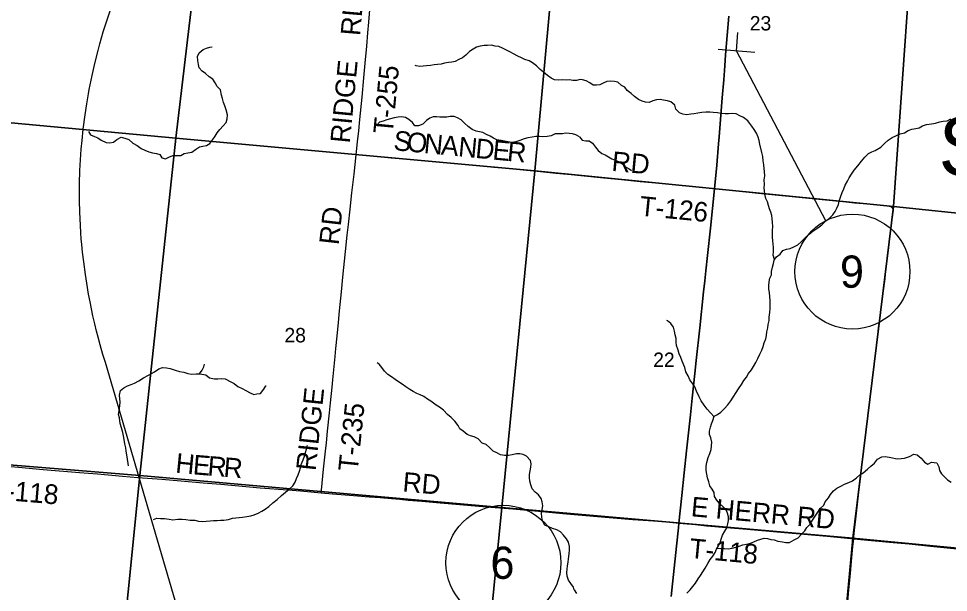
# Model space of a CAD drawing. Extents: x 0 to 1101, y 0 to 440.
# Drawn here: x 194.8 to 275.7, y 117.4 to 167.3 of the extents above; entities that cross this region are included whole.
import ezdxf

# ---------------------------------------------------------------- set-up
doc = ezdxf.new("R2010")
doc.units = 0
for name, color, linetype in [('Default', 7, 'Continuous'), ('GM_X_Minor_River', 7, 'Continuous'), ('GM_X_Rail_Line', 7, 'Continuous'), ('GM_X_Section', 7, 'Continuous'), ('GM_X_Section_Text', 7, 'Continuous'), ('GM_X_Township_Road', 7, 'Continuous'), ('GM_X_Township_Road_Text', 7, 'Continuous'), ('GM_X_Township_Text', 7, 'Continuous'), ('GM_X_US_Route', 7, 'Continuous'), ('SH_Masking', 7, 'Continuous'), ('SH_Text', 7, 'Continuous'), ('SN_P_Signs', 7, 'Continuous')]:
    doc.layers.add(name, color=color, linetype=linetype)

msp = doc.modelspace()

# ---------------------------------------------------------------- linework, layer by layer
at = {"layer": 'Default'}
msp.add_lwpolyline([(256.622, 167.525), (256.345, 164.175), (256.275, 163.208), (256.182, 162), (256.051, 160.44), (255.775, 157.04), (255.732, 156.426), (255.569, 154.583), (255.371, 152.509), (255.021, 149.099), (254.771, 146.726), (254.626, 145.392), (254.535, 144.521), (254.433, 143.575), (254.096, 140.444), (253.79, 137.608), (253.671, 136.477), (253.437, 134.31), (253.279, 132.864), (252.946, 129.732), (252.743, 127.841), (252.531, 125.853), (252.278, 123.47), (252.233, 123.041), (252.063, 121.444), (251.599, 117.072)], dxfattribs=at)
at = {"layer": 'GM_X_Minor_River'}
for points in [[(243.698, 162.027), (243.358, 161.941), (243.064, 161.945), (242.77, 161.987), (242.462, 161.974), (242.166, 161.983), (241.835, 161.958), (241.46, 161.981), (241.158, 162.149), (240.845, 162.362), (240.513, 162.655), (240.224, 162.891), (239.881, 163.219), (239.546, 163.455), (239.244, 163.646), (238.884, 163.77), (238.592, 163.915), (238.277, 164.037), (237.896, 164.242), (237.583, 164.421), (237.28, 164.577), (236.943, 164.746), (236.618, 164.892), (236.3, 164.924), (235.984, 165.013), (235.641, 164.966), (235.345, 164.987), (234.991, 164.929), (234.68, 164.825), (234.379, 164.664), (234.077, 164.446), (233.738, 164.15), (233.446, 163.897), (233.134, 163.748), (232.81, 163.576), (232.524, 163.528), (232.227, 163.503), (231.895, 163.444), (231.608, 163.362), (231.288, 163.315), (230.98, 163.29), (230.682, 163.242), (230.328, 163.196), (230.032, 163.194), (229.735, 163.157), (229.429, 163.223), (229.35, 163.237)], [(200.921, 157.489), (201.095, 157.2), (201.444, 157.076), (201.747, 156.942), (202.038, 156.752), (202.453, 156.558), (202.771, 156.526), (203.091, 156.585), (203.394, 156.803), (203.775, 156.996), (204.092, 156.907), (204.441, 156.795), (204.773, 156.478), (205.143, 156.286), (205.511, 156.025), (205.825, 155.868), (206.174, 155.733), (206.49, 155.645), (206.83, 155.578), (207.135, 155.501), (207.308, 155.2), (207.636, 155.123), (207.925, 155.262), (208.259, 155.422), (208.612, 155.412), (208.942, 155.413), (209.255, 155.597), (209.553, 155.656), (209.908, 155.714), (210.245, 155.942), (210.581, 156.159), (210.879, 156.23), (211.188, 156.289), (211.489, 156.45), (211.727, 156.795), (211.952, 157.083), (212.121, 157.396), (212.334, 157.684), (212.628, 157.993), (212.91, 158.28), (213, 158.606), (213.01, 158.958), (212.909, 159.392), (212.782, 159.725), (212.677, 160.011), (212.574, 160.355), (212.503, 160.652), (212.392, 161.12), (212.127, 161.423), (211.943, 161.724), (211.736, 162.047), (211.424, 162.25), (211.102, 162.554), (210.801, 162.745), (210.559, 163.047), (210.5, 163.332), (210.441, 163.663), (210.417, 164.015), (210.564, 164.34), (210.903, 164.636), (211.19, 164.73), (211.478, 164.824), (211.672, 164.852)], [(260.603, 146.382), (260.493, 146.744), (260.519, 147.05), (260.511, 147.414), (260.491, 147.721), (260.459, 148.005), (260.428, 148.313), (260.431, 148.608), (260.422, 148.904), (260.448, 149.244), (260.417, 149.586), (260.397, 149.904), (260.366, 150.2), (260.266, 150.496), (260.166, 150.781), (260.077, 151.077), (259.977, 151.385), (259.854, 151.67), (259.766, 152.057), (259.692, 152.592), (259.729, 152.898), (259.698, 153.296), (259.759, 153.658), (259.728, 154.011), (259.696, 154.295), (259.665, 154.602), (259.611, 154.943), (259.569, 155.341), (259.492, 155.671), (259.328, 156.411), (259.262, 156.718), (259.162, 157.014), (259.017, 157.367), (258.837, 157.664), (258.634, 157.972), (258.262, 158.441), (257.911, 158.717), (257.569, 158.857), (257.251, 159.03), (256.943, 159.078), (256.6, 159.047), (256.303, 159.027), (255.949, 159.065), (255.641, 159.113), (255.265, 159.162), (254.98, 159.187), (254.625, 159.168), (254.282, 159.148), (253.928, 159.095), (253.607, 159.041), (253.31, 159.01), (252.944, 158.956), (252.625, 159.016), (252.318, 159.133), (252.024, 159.453), (251.924, 159.795), (251.584, 160.082), (251.277, 160.164), (250.946, 160.212), (250.661, 160.283), (250.318, 160.252), (250.009, 160.153), (249.688, 160.02), (249.379, 160.045), (249.095, 160.127), (248.776, 160.278), (248.425, 160.531), (248.13, 160.806), (247.79, 161.059), (247.587, 161.345), (247.292, 161.495), (246.974, 161.782), (246.69, 161.853), (246.347, 161.867), (246.016, 161.859), (245.706, 161.703), (245.407, 161.547), (245.122, 161.515), (244.836, 161.529), (244.541, 161.725), (244.212, 161.91), (243.893, 161.992), (243.693, 162.029)], [(243.635, 157.04), (243.321, 157.208), (243.027, 157.285), (242.721, 157.317), (242.426, 157.348), (242.14, 157.3), (241.798, 157.299), (241.513, 157.285), (241.166, 157.114), (240.835, 157.067), (240.447, 157.033), (240.151, 157.053), (239.822, 157.063), (239.513, 157.015), (239.135, 156.947), (238.813, 156.855), (238.434, 156.73), (238.089, 156.604), (237.757, 156.546), (237.406, 156.601), (237.1, 156.656), (236.806, 156.721), (236.454, 156.777), (236.162, 156.91), (235.849, 157.09), (235.558, 157.246), (235.232, 157.403), (234.938, 157.468), (234.644, 157.522), (234.307, 157.669), (233.962, 157.94), (233.64, 158.233), (233.352, 158.502), (233.017, 158.694), (232.724, 158.793), (232.383, 158.814), (232.096, 158.744), (231.766, 158.742), (231.481, 158.739), (231.186, 158.77), (230.902, 158.779), (230.602, 158.652), (230.311, 158.456), (229.995, 158.148), (229.626, 157.989), (229.307, 157.987), (229.111, 158.288), (228.777, 158.558), (228.486, 158.726), (228.158, 158.77), (227.85, 158.756), (227.518, 158.686), (227.185, 158.606), (226.886, 158.501), (226.553, 158.398), (226.231, 158.305), (226.114, 158.206)], [(255.135, 130.502), (255.047, 130.879), (254.935, 131.165), (254.949, 131.45), (255.032, 131.791), (255.126, 132.098), (255.22, 132.394), (255.361, 132.746), (255.648, 132.914), (255.935, 133.094), (256.246, 133.41), (256.524, 133.738), (256.801, 134.088), (257.462, 135.142), (257.728, 135.515), (257.914, 135.844), (258.168, 136.16), (258.342, 136.455), (258.596, 136.783), (258.782, 137.088), (258.979, 137.417), (259.142, 137.78), (259.305, 138.154), (259.48, 138.482), (259.608, 138.8), (259.691, 139.129), (259.832, 139.481), (259.892, 139.776), (259.94, 140.095), (260.023, 140.424), (260.049, 140.719), (260.12, 141.06), (260.135, 141.356), (260.184, 141.765), (260.222, 142.106), (260.214, 142.527), (260.217, 142.811), (260.185, 143.142), (260.155, 143.506), (260.112, 143.802), (260.115, 144.12), (260.14, 144.427), (260.201, 144.757), (260.329, 145.051), (260.343, 145.335), (260.415, 145.71), (260.521, 146.038), (260.558, 146.322), (260.778, 146.616), (261.088, 146.84), (261.331, 147.145), (261.64, 147.278), (261.972, 147.343), (262.27, 147.465), (262.638, 147.644), (262.949, 147.925), (263.248, 148.229), (263.617, 148.589), (263.963, 148.859), (264.365, 149.128), (264.71, 149.386), (265.067, 149.723), (265.389, 149.959), (265.666, 150.251), (265.863, 150.545), (266.014, 150.85), (266.154, 151.144), (266.226, 151.439), (266.378, 151.869), (266.473, 152.198), (266.635, 152.503), (266.741, 152.832), (266.939, 153.193), (267.09, 153.476), (267.299, 153.803), (267.519, 154.153), (267.831, 154.514), (268.177, 154.931), (268.466, 155.257), (268.778, 155.584), (269.064, 155.729), (269.363, 155.862), (269.856, 156.141), (270.191, 156.49), (270.479, 156.76), (270.835, 156.973), (271.145, 157.117), (271.535, 157.284), (271.901, 157.394), (272.223, 157.596), (272.532, 157.695), (272.887, 157.771), (273.173, 157.825), (273.483, 157.981), (273.827, 158.115), (274.239, 158.156), (274.594, 158.232), (274.972, 158.354), (275.28, 158.385), (275.623, 158.438), (275.945, 158.606)], [(243.635, 157.04), (243.854, 156.748), (244.185, 156.699), (244.47, 156.697), (244.777, 156.478), (245.036, 156.135), (245.251, 155.849), (245.568, 155.585), (245.852, 155.458), (246.159, 155.285), (246.455, 155.134), (246.739, 155.018), (247.035, 154.902), (247.33, 154.729), (247.624, 154.431), (247.943, 154.257), (248.147, 154.119)], [(255.344, 132.703), (255.021, 133.057), (254.75, 133.367), (254.479, 133.723), (254.219, 134.09), (254.051, 134.434), (253.816, 134.937), (253.659, 135.292), (253.479, 135.578), (253.231, 135.911), (253.097, 136.254), (252.872, 136.609), (252.784, 136.986), (252.572, 137.546), (252.461, 137.843), (252.315, 138.175), (252.204, 138.495), (252.071, 138.906), (252.051, 139.202), (252.053, 139.498), (251.954, 139.829), (251.899, 140.137), (251.8, 140.502), (251.586, 140.8), (251.291, 141.053), (251.234, 141.065)], [(204.408, 128.431), (204.295, 129.22), (204.207, 129.724), (204.159, 130.01), (204.077, 130.343), (204.003, 130.915), (203.902, 131.35), (203.788, 131.73), (203.686, 132.131), (203.62, 132.611), (203.538, 132.898), (203.605, 133.261), (203.663, 133.669), (203.683, 133.964), (203.61, 134.581), (203.714, 134.999), (204.005, 135.23), (204.328, 135.38), (204.639, 135.507), (204.928, 135.635), (205.309, 135.817), (205.704, 136.102), (206.144, 136.328), (206.665, 136.62), (207.037, 136.882), (207.359, 136.998), (207.711, 136.965), (208.039, 136.887), (208.456, 136.75), (208.84, 136.647), (209.213, 136.568), (209.563, 136.467), (209.891, 136.4), (210.279, 136.434), (210.621, 136.447), (211.131, 136.353), (211.453, 136.081), (211.871, 135.989), (212.179, 135.992), (212.498, 136.017), (212.817, 136.007), (213.299, 135.743), (213.601, 135.586), (213.924, 135.349), (214.295, 135.167), (214.62, 134.998), (214.978, 134.783), (215.292, 134.637), (215.579, 134.697), (215.876, 134.734), (216.182, 135.089), (216.35, 135.391), (216.373, 135.379)], [(210.582, 136.446), (210.812, 136.749), (210.969, 137.051), (211.021, 137.266)], [(243.17, 117.661), (243.102, 117.892), (242.872, 118.207), (242.676, 118.509), (242.549, 118.844), (242.524, 119.164), (242.568, 119.471), (242.576, 119.756), (242.642, 120.062), (242.662, 120.369), (242.743, 120.777), (242.765, 121.142), (242.75, 121.427), (242.681, 121.794), (242.508, 122.084), (242.244, 122.412), (241.968, 122.705), (241.655, 122.885), (241.293, 122.987), (240.956, 123.123), (240.619, 123.292), (240.434, 123.594), (240.354, 123.962), (240.32, 124.35), (240.374, 124.645), (240.452, 124.962), (240.382, 125.306), (240.311, 125.605), (240.07, 125.908), (239.781, 126.145), (239.516, 126.438), (239.39, 126.783), (239.308, 127.105), (239.283, 127.413), (239.28, 127.698), (239.334, 128.004), (239.412, 128.31), (239.432, 128.605), (239.361, 128.904), (239.03, 129.278), (238.739, 129.435), (238.433, 129.49), (238.148, 129.475), (237.782, 129.406), (237.461, 129.348), (237.108, 129.347), (236.769, 129.402), (236.432, 129.56), (236.129, 129.706), (235.808, 130.023), (235.52, 130.294), (235.159, 130.407), (234.806, 130.793), (234.481, 130.974), (234.153, 131.04), (233.861, 131.174), (233.528, 131.458), (233.226, 131.66), (233.087, 131.949), (232.779, 132.311), (232.47, 132.651), (232.147, 132.899), (231.817, 133.285), (231.449, 133.546), (231.158, 133.725), (230.713, 134.057), (230.41, 134.226), (230.087, 134.452), (229.784, 134.609), (229.491, 134.72), (229.167, 134.911), (228.876, 135.079), (228.54, 135.294), (228.217, 135.531), (227.893, 135.746), (227.603, 135.936), (227.28, 136.162), (226.967, 136.365), (226.668, 136.669), (226.427, 136.984), (226.197, 137.286), (226.041, 137.405)], [(206.57, 123.763), (206.87, 123.88), (207.177, 123.859), (207.53, 123.872), (207.938, 123.803), (208.266, 123.759), (208.689, 123.792), (209.065, 123.804), (209.405, 123.76), (209.768, 123.726), (210.166, 123.703), (210.494, 123.637), (210.812, 123.593), (211.154, 123.617), (211.496, 123.653), (211.805, 123.678), (212.112, 123.692), (212.397, 123.706), (212.705, 123.72), (213.106, 123.788), (213.439, 123.892), (213.747, 123.917), (214.044, 123.942), (214.33, 123.991), (214.696, 124.049), (215.05, 124.084), (215.337, 124.167), (215.671, 124.316), (216.007, 124.489), (216.296, 124.663), (216.599, 124.893), (216.95, 125.213), (217.323, 125.522), (217.709, 125.864), (218.059, 126.138), (218.385, 126.402), (218.69, 126.701), (218.904, 127.025), (219.028, 127.352), (219.15, 127.645), (219.285, 127.971), (219.362, 128.265), (219.428, 128.559), (219.587, 128.953), (219.722, 129.269), (219.811, 129.585), (219.877, 129.89), (219.954, 130.184), (219.977, 130.218)], [(252.971, 117.363), (253.26, 117.658), (253.722, 118.247), (253.965, 118.622), (254.162, 118.917), (254.347, 119.212), (254.567, 119.552), (254.788, 119.939), (255.008, 120.302), (255.228, 120.597), (255.436, 120.903), (255.553, 121.187), (255.727, 121.494), (255.878, 121.778), (255.961, 122.074), (256.078, 122.404), (256.264, 122.756), (256.438, 123.063), (256.544, 123.404), (256.592, 123.7), (256.583, 123.997), (256.506, 124.318), (256.395, 124.615), (256.1, 124.892), (255.806, 125.157), (255.591, 125.445), (255.377, 125.777), (255.335, 126.109), (255.166, 126.418), (254.963, 126.706), (254.875, 127.06), (254.775, 127.403), (254.644, 128.043), (254.659, 128.42), (254.696, 128.739), (254.837, 129.159), (254.966, 129.523), (255.072, 129.853), (255.12, 130.172), (255.135, 130.502)], [(255.6, 121.27), (255.93, 121.241), (256.239, 121.261), (256.57, 121.235), (256.913, 121.277), (257.222, 121.366), (257.531, 121.466), (257.841, 121.577), (258.15, 121.631), (258.493, 121.719), (258.791, 121.83), (259.124, 121.976), (259.41, 122.064), (259.696, 122.141), (259.982, 122.127), (260.266, 122.022), (260.563, 121.996), (260.882, 121.879), (261.293, 121.841), (261.589, 121.77), (261.909, 121.789), (262.299, 122.003), (262.644, 122.193), (262.944, 122.51), (263.243, 122.781), (263.417, 123.088), (263.705, 123.382), (263.902, 123.722), (264.366, 124.403), (264.574, 124.743), (264.874, 125.025), (265.014, 125.321), (265.302, 125.649), (265.476, 125.955), (265.719, 126.261), (266.029, 126.509), (266.351, 126.666), (266.684, 126.856), (267.062, 126.978), (267.372, 127.135), (267.716, 127.382), (268.016, 127.653), (268.303, 127.845), (268.683, 128.149), (268.982, 128.42), (269.282, 128.668), (269.559, 129.03), (269.926, 129.209), (270.258, 129.263), (270.702, 129.156), (271.272, 129.048), (271.615, 129.067), (271.913, 129.098), (272.348, 129.242), (272.727, 129.455), (273.012, 129.407), (273.352, 129.119), (273.634, 128.751), (273.941, 128.588), (274.262, 128.745), (274.719, 128.695), (274.898, 128.351), (274.953, 128.042), (275.121, 127.733), (275.642, 127.214), (275.948, 127.006)], [(243.17, 117.661), (243.377, 117.339)]]:
    msp.add_lwpolyline(points, dxfattribs=at)
at = {"layer": 'GM_X_Rail_Line'}
msp.add_lwpolyline([(208.667, 116.046), (202.393, 137.425), (202.178, 138.124), (201.941, 138.961), (201.771, 139.612), (201.63, 140.154), (201.473, 140.792), (201.306, 141.491), (201.181, 142.081), (201.056, 142.693), (200.934, 143.363), (200.77, 144.309), (200.649, 145.082), (200.504, 146.162), (200.408, 147.003), (200.341, 147.679), (200.299, 148.173), (200.257, 148.705), (200.216, 149.35), (200.168, 150.497), (200.142, 151.514), (200.148, 152.976), (200.184, 154.105), (200.232, 155.028), (200.296, 155.977), (200.366, 156.721), (200.466, 157.712), (200.623, 158.953), (200.774, 159.899), (200.918, 160.771), (200.992, 161.162), (201.235, 162.377), (201.466, 163.406), (201.755, 164.554), (201.921, 165.135), (202.21, 166.157), (202.46, 166.943), (204.32, 172.477)], dxfattribs=at)
at = {"layer": 'GM_X_Section'}
for points in [[(180.488, 189.777), (212.079, 186.968), (208.519, 156.933), (177.362, 159.827)], [(212.079, 186.968), (242.499, 184.119), (239.758, 154.095), (208.519, 156.933)], [(242.499, 184.119), (273.073, 181.039), (270.953, 150.991), (239.758, 154.095)], [(273.073, 181.039), (305.354, 177.696), (302.145, 147.742), (270.953, 150.991)], [(208.519, 156.933), (205.379, 127.608), (174.454, 130.113), (177.362, 159.827)], [(239.758, 154.095), (236.891, 124.822), (205.379, 127.608), (208.519, 156.933)], [(239.758, 154.095), (270.953, 150.991), (267.417, 122.144), (236.891, 124.822)], [(302.145, 147.742), (299.077, 119.15), (267.417, 122.144), (270.953, 150.991)], [(205.379, 127.608), (202.337, 97.26), (171.52, 100.149), (174.454, 130.113)], [(205.379, 127.608), (236.891, 124.822), (233.896, 94.609), (202.337, 97.26)], [(267.417, 122.144), (264.55, 91.562), (233.896, 94.609), (236.891, 124.822)], [(267.417, 122.144), (299.077, 119.15), (295.742, 88.358), (264.55, 91.562)]]:
    msp.add_lwpolyline(points, close=True, dxfattribs=at)
at = {"layer": 'GM_X_Township_Road'}
for points in [[(224.2, 155.479), (224.327, 156.605), (224.432, 157.55), (224.537, 158.551), (224.723, 160.481), (224.878, 162.152), (224.991, 163.432), (225.125, 164.929), (225.233, 166.063), (225.317, 166.996), (225.381, 167.72), (225.578, 169.948), (225.604, 170.283), (225.619, 170.481)], [(221.162, 126.103), (221.184, 126.311), (221.377, 128.146), (221.544, 129.722), (221.614, 130.427), (221.723, 131.465), (221.883, 133.041), (221.976, 133.911), (222.114, 135.264), (222.175, 135.914), (222.237, 136.507), (222.3, 137.081), (222.385, 137.953), (222.451, 138.64), (222.548, 139.698), (222.667, 140.886), (222.771, 141.924), (222.931, 143.575), (223.056, 144.836), (223.285, 147.065), (223.433, 148.5), (223.542, 149.407), (223.689, 150.748), (223.842, 152.176), (224.021, 153.787), (224.2, 155.479)], [(255.371, 152.509), (255.127, 152.533), (252.623, 152.782), (251.213, 152.918), (250.582, 152.981), (248.911, 153.136), (247.296, 153.288), (245.738, 153.444), (243.754, 153.641), (242.919, 153.724), (241.565, 153.856), (240.248, 153.987), (238.727, 154.135), (237.54, 154.251), (236.186, 154.385), (235.184, 154.484), (234.646, 154.537), (232.883, 154.702), (232.047, 154.776), (231.268, 154.846), (230.673, 154.898), (230.079, 154.952), (229.318, 155.019), (227.26, 155.191), (225.773, 155.334), (224.39, 155.462), (224.2, 155.479)], [(267.484, 122.108), (267.499, 122.254), (267.56, 122.866), (267.631, 123.533), (267.789, 124.847), (267.912, 125.902), (268.07, 127.291), (268.157, 128.05), (268.31, 129.402), (268.516, 131.048), (268.67, 132.25), (268.864, 133.822), (269.031, 135.191), (269.157, 136.246), (269.305, 137.429), (269.383, 138.058), (269.461, 138.724), (269.579, 139.794), (269.655, 140.446), (269.788, 141.434), (269.875, 142.112), (270.074, 143.646), (270.178, 144.489), (270.309, 145.619), (270.41, 146.45), (270.501, 147.153), (270.602, 147.974), (270.701, 148.908), (270.75, 149.3), (270.803, 149.684), (270.889, 150.224), (270.924, 150.497), (270.931, 150.554), (270.933, 150.6), (270.934, 150.64), (270.931, 150.675), (270.927, 150.71), (270.919, 150.74), (270.911, 150.763), (270.9, 150.784), (270.881, 150.815), (270.86, 150.843), (270.838, 150.87), (270.817, 150.891), (270.789, 150.913), (270.763, 150.932), (270.727, 150.952), (270.688, 150.968), (270.653, 150.981), (270.604, 150.995), (270.559, 151.005), (270.505, 151.013), (270.453, 151.021), (270.354, 151.03), (270.201, 151.043), (269.275, 151.118), (268.7, 151.17), (267.549, 151.277), (266.826, 151.348), (264.75, 151.558), (262.43, 151.785), (260.371, 151.993), (259.184, 152.112), (257.312, 152.308), (255.371, 152.509)], [(190.566, 128.692), (190.792, 128.672), (194.821, 128.326), (196.974, 128.135), (200.151, 127.869), (201.711, 127.741), (203.883, 127.55), (205.219, 127.434), (207.3, 127.274), (208.952, 127.126), (210.902, 126.961), (212.423, 126.835), (215.853, 126.536), (218.266, 126.356), (219.361, 126.255), (221.162, 126.103)], [(221.162, 126.103), (222.144, 126.019), (222.906, 125.955), (223.965, 125.873), (225.339, 125.757), (226.305, 125.673), (227.271, 125.593), (227.995, 125.532), (228.737, 125.469), (229.926, 125.37), (231.523, 125.234), (233.213, 125.088), (235.552, 124.886), (237.835, 124.69), (239.746, 124.52), (242.51, 124.281), (246.224, 123.959), (248.266, 123.785), (250.069, 123.646), (251.183, 123.563), (252.032, 123.491), (252.278, 123.47)], [(252.278, 123.47), (253.725, 123.331), (254.692, 123.237), (254.71, 123.235), (256.423, 123.088), (258.194, 122.932), (261.462, 122.64), (265.176, 122.317), (266.939, 122.159), (267.484, 122.108)], [(266.966, 116.614), (267.063, 117.653), (267.194, 119.081), (267.319, 120.473), (267.41, 121.42), (267.484, 122.108)], [(267.484, 122.108), (269.036, 121.963), (270.929, 121.778), (272.321, 121.647), (274.158, 121.47), (278.505, 121.027), (279.711, 120.903), (282.722, 120.584), (283.359, 120.515)]]:
    msp.add_lwpolyline(points, dxfattribs=at)
at = {"layer": 'GM_X_US_Route'}
msp.add_lwpolyline([(251.599, 117.072), (252.063, 121.444), (252.233, 123.041), (252.278, 123.47), (252.531, 125.853), (252.743, 127.841), (252.946, 129.732), (253.279, 132.864), (253.437, 134.31), (253.671, 136.477), (253.79, 137.608), (254.096, 140.444), (254.433, 143.575), (254.535, 144.521), (254.626, 145.392), (254.771, 146.726), (255.021, 149.099), (255.371, 152.509), (255.569, 154.583), (255.732, 156.426), (255.775, 157.04), (256.051, 160.44), (256.182, 162), (256.275, 163.208), (256.345, 164.175), (256.622, 167.525)], dxfattribs=at)
at = {"layer": 'SH_Masking'}
for centre in [(267.376, 145.32), (237.013, 120.015)]:
    msp.add_circle(centre, 5, dxfattribs=at)
at = {"layer": 'SH_Text'}
msp.add_line((265.047, 149.745), (257.277, 164.51), dxfattribs=at)
for centre in [(267.376, 145.32), (237.013, 120.015)]:
    msp.add_circle(centre, 5, dxfattribs=at)
at = {"layer": 'SN_P_Signs'}
for p, q in [((257.277, 164.51), (257.407, 166.105)), ((258.872, 164.38), (255.682, 164.64))]:
    msp.add_line(p, q, dxfattribs=at)

# ---------------------------------------------------------------- texts
at = {"layer": 'GM_X_Section_Text'}
for s, p in [('23', (258.443, 166.282)), ('28', (217.968, 139.169)), ('22', (250.043, 137.029))]:
    msp.add_text(s, height=1.2557, rotation=0.00001, dxfattribs=at).set_placement(p)
at = {"layer": 'GM_X_Township_Road_Text'}
for s, height, rotation, p in [('RD', 1.7045, 85.19485, (224.551, 165.777)), ('RIDGE', 1.7045, 84.48678, (223.651, 156.432)), ('T-255', 1.7045, 84.67865, (227.389, 157.245)), ('S', 1.705, 354.60382, (227.408, 155.885)), ('O', 1.705, 354.60077, (228.553, 155.777)), ('N', 1.705, 354.60117, (230.046, 155.636)), ('A', 1.705, 354.60492, (231.539, 155.495)), ('N', 1.705, 354.60077, (233.033, 155.354)), ('D', 1.705, 354.60292, (234.526, 155.212)), ('E', 1.705, 354.60071, (236.019, 155.071)), ('R', 1.705, 354.59038, (237.289, 154.951)), ('RD', 1.7045, 354.58225, (246.382, 154.085)), ('T-126', 1.7045, 354.42757, (248.802, 150.198)), ('RD', 1.7045, 83.60728, (222.677, 147.592)), ('RIDGE', 1.7045, 84.00105, (220.676, 127.962)), ('T-235', 1.7045, 84.12302, (224.337, 127.899)), ('H', 1.705, 354.40322, (208.439, 127.856)), ('E', 1.705, 355.30543, (209.96, 127.707)), ('R', 1.705, 355.33081, (211.232, 127.603)), ('R', 1.705, 355.32679, (212.627, 127.489)), ('RD', 1.7045, 355.07376, (228.201, 126.21)), ('T-118', 1.7045, 355.23654, (192.309, 125.57)), ('E HERR RD', 1.7045, 354.81782, (253.282, 124.064)), ('T-118', 1.7045, 354.68193, (253.141, 120.447))]:
    msp.add_text(s, height=height, rotation=rotation, dxfattribs=at).set_placement(p)
at = {"layer": 'GM_X_Township_Text'}
msp.add_text('SALEM', height=5.1136, rotation=0.00001, dxfattribs=at).set_placement((274.869, 153.654))
at = {"layer": 'SH_Text'}
for s, p in [('9', (266.292, 143.92)), ('6', (235.889, 118.615))]:
    msp.add_text(s, height=2.8, rotation=360, dxfattribs=at).set_placement(p)

doc.saveas('drawing.dxf')
